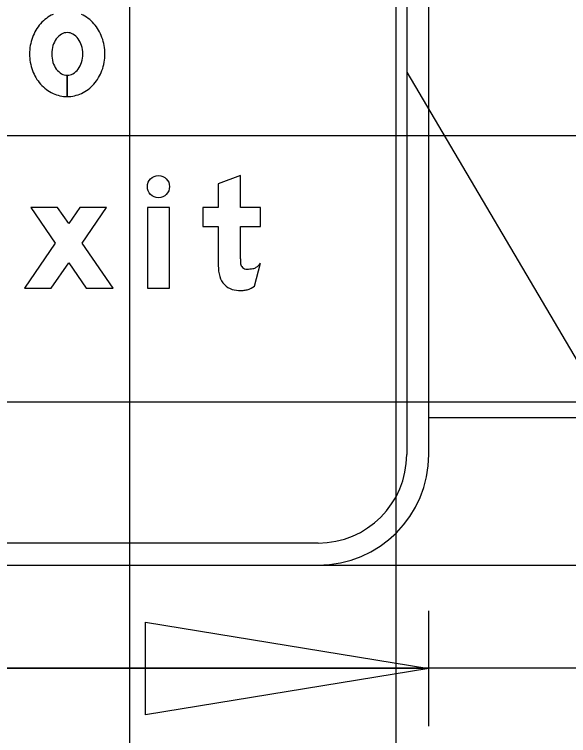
# Model space of a CAD drawing. Extents: x 2193008 to 2198143, y 1236112 to 1237864.
# Drawn here: x 2194588.82 to 2194592.98, y 1237299.6 to 1237305.02 of the extents above; entities that cross this region are included whole.
import ezdxf

# ---------------------------------------------------------------- set-up
doc = ezdxf.new("R2010")
doc.units = 0
for name, color, linetype in [('GSBWFILL', 7, 'Continuous'), ('GSCOLORFILL', 7, 'Continuous'), ('GSDIMS', 7, 'Continuous'), ('GSOUTLINE', 7, 'Continuous'), ('Level 55', 7, 'Continuous'), ('M-ROADS', 7, 'Continuous')]:
    doc.layers.add(name, color=color, linetype=linetype)

msp = doc.modelspace()

# ---------------------------------------------------------------- linework, layer by layer
at = {"layer": 'GSBWFILL'}
for p, q in [((2194589.2167, 1237304.3995), (2194589.2167, 1237304.5597)), ((2194589.2167, 1237304.5597), (2194589.2167, 1237304.3995)), ((2194590.6242, 1237302.9747), (2194590.668, 1237303.1471))]:
    msp.add_line(p, q, dxfattribs=at)
msp.add_lwpolyline([(2194590.5181, 1237303.1799), (2194590.5181, 1237303.4234), (2194590.668, 1237303.4234), (2194590.668, 1237303.567), (2194590.5181, 1237303.567), (2194590.5181, 1237303.8063), (2194590.3516, 1237303.7432), (2194590.3516, 1237303.567), (2194590.2351, 1237303.567), (2194590.2351, 1237303.4234), (2194590.3516, 1237303.4234), (2194590.3516, 1237303.1295)], dxfattribs=at)
for points in [[(2194589.5128, 1237303.567), (2194589.311, 1237303.567), (2194589.2278, 1237303.4454), (2194589.1445, 1237303.567), (2194588.9427, 1237303.567), (2194589.1269, 1237303.2981), (2194588.8948, 1237302.9592), (2194589.0966, 1237302.9592), (2194589.2278, 1237303.1508), (2194589.359, 1237302.9592), (2194589.5608, 1237302.9592), (2194589.3287, 1237303.2981)], [(2194589.8188, 1237302.9592), (2194589.9853, 1237302.9592), (2194589.9853, 1237303.567), (2194589.8188, 1237303.567)]]:
    msp.add_lwpolyline(points, close=True, dxfattribs=at)
msp.add_circle((2194589.9021, 1237303.7231), 0.0833, dxfattribs=at)
for centre, major_axis, ratio, start_param, end_param in [((2194589.2325, 1237304.7559), (0, 0.2881), 0.999998, 0.438571, 0.847388), ((2194589.2009, 1237304.7559), (0, 0.2881), 0.999998, 5.435798, 5.844614), ((2194589.2572, 1237304.7341), (0, 0.321), 0.999998, 0.847388, 1.220117), ((2194589.1762, 1237304.7341), (0, 0.321), 0.999998, 5.063069, 5.435798), ((2194589.2958, 1237304.72), (0, 0.3622), 0.999998, 1.220117, 1.570796), ((2194589.2691, 1237304.7352), (0, 0.1667), 0.999998, 0.942, 1.278197), ((2194589.237, 1237304.7586), (0, 0.1271), 0.999998, 0.517724, 0.942), ((2194589.2167, 1237304.7943), (0, 0.086), 0.999998, 0, 0.517724), ((2194589.2167, 1237304.7943), (0, 0.086), 0.999998, 5.765461, 6.283185), ((2194589.1963, 1237304.7586), (0, 0.1271), 0.999998, 5.341185, 5.765461), ((2194589.1643, 1237304.7352), (0, 0.1667), 0.999998, 5.004989, 5.341185), ((2194589.1376, 1237304.72), (0, 0.3622), 0.999998, 4.712389, 5.063069), ((2194589.3197, 1237304.72), (0, 0.2196), 0.999998, 1.278197, 1.570796), ((2194589.1136, 1237304.72), (0, 0.2196), 0.999998, 4.712389, 5.004989), ((2194589.2958, 1237304.72), (0, 0.3622), 0.999998, 1.570796, 1.921476), ((2194589.3197, 1237304.72), (0, 0.2196), 0.999998, 1.570796, 1.863396), ((2194589.1136, 1237304.72), (0, 0.2196), 0.999998, 4.419789, 4.712389), ((2194589.1376, 1237304.72), (0, 0.3622), 0.999998, 4.361709, 4.712389), ((2194589.2691, 1237304.7047), (0, 0.1667), 0.999998, 1.863396, 2.199593), ((2194589.1643, 1237304.7047), (0, 0.1667), 0.999998, 4.083593, 4.419789), ((2194589.2572, 1237304.7058), (0, 0.321), 0.999998, 1.921476, 2.294205), ((2194589.237, 1237304.6814), (0, 0.1271), 0.999998, 2.199593, 2.623869), ((2194589.2167, 1237304.6457), (0, 0.086), 0.999998, 2.623869, 3.141593), ((2194589.2167, 1237304.6457), (0, 0.086), 0.999998, 3.142077, 3.659317), ((2194589.1963, 1237304.6814), (0, 0.1271), 0.999998, 3.659317, 4.083593), ((2194589.1762, 1237304.7058), (0, 0.321), 0.999998, 3.98898, 4.361709), ((2194589.2325, 1237304.6841), (0, 0.2881), 0.999998, 2.294205, 2.703022), ((2194589.2009, 1237304.6841), (0, 0.2881), 0.999998, 3.580164, 3.98898), ((2194589.2167, 1237304.6504), (0, 0.2509), 0.999998, 2.703022, 3.141593), ((2194589.2167, 1237304.6504), (0, 0.2509), 0.999998, 3.141759, 3.580164), ((2194591.5604, 1237303.1799), (0, 1.0423), 0.99999, 1.570796, 1.606005), ((2194590.6747, 1237303.1295), (0, 0.3231), 0.99999, 1.570796, 1.830698), ((2194590.566, 1237303.1513), (0, 0.0479), 0.99999, 1.74085, 2.407828), ((2194590.5675, 1237303.1529), (0, 0.0501), 0.99999, 2.407828, 3.141593), ((2194590.5675, 1237303.3658), (0, 0.2629), 0.99999, 3.141593, 3.310762), ((2194590.6012, 1237303.1681), (0, 0.0624), 0.99999, 3.310762, 3.756278), ((2194590.5584, 1237303.2288), (0, 0.1367), 0.99999, 3.756278, 4.071638), ((2194590.4932, 1237303.0813), (0, 0.1353), 0.99999, 1.830698, 2.869526), ((2194590.5181, 1237303.1706), (0, 0.228), 0.99999, 2.869526, 3.141593), ((2194590.5181, 1237303.2709), (0, 0.3283), 0.99999, 3.141593, 3.205734), ((2194590.5305, 1237303.0783), (0, 0.1353), 0.99999, 3.205734, 3.427755), ((2194590.5128, 1237303.1385), (0, 0.1981), 0.99999, 3.427755, 3.738844)]:
    msp.add_ellipse(centre, major_axis=major_axis, ratio=ratio, start_param=start_param, end_param=end_param, dxfattribs=at)
at = {"layer": 'GSCOLORFILL'}
for p, q in [((2194591.7673, 1237306.539), (2194591.7673, 1237301.7105)), ((2194591.9338, 1237301.7105), (2194591.9338, 1237306.539)), ((2194589.2167, 1237304.3995), (2194589.2167, 1237304.5597)), ((2194589.2167, 1237304.5597), (2194589.2167, 1237304.3995)), ((2194590.6242, 1237302.9747), (2194590.668, 1237303.1471)), ((2194591.1013, 1237301.0445), (2194584.2765, 1237301.0445)), ((2194584.2765, 1237300.878), (2194591.1013, 1237300.878))]:
    msp.add_line(p, q, dxfattribs=at)
msp.add_lwpolyline([(2194590.5181, 1237303.1799), (2194590.5181, 1237303.4234), (2194590.668, 1237303.4234), (2194590.668, 1237303.567), (2194590.5181, 1237303.567), (2194590.5181, 1237303.8063), (2194590.3516, 1237303.7432), (2194590.3516, 1237303.567), (2194590.2351, 1237303.567), (2194590.2351, 1237303.4234), (2194590.3516, 1237303.4234), (2194590.3516, 1237303.1295)], dxfattribs=at)
for points in [[(2194589.5128, 1237303.567), (2194589.311, 1237303.567), (2194589.2278, 1237303.4454), (2194589.1445, 1237303.567), (2194588.9427, 1237303.567), (2194589.1269, 1237303.2981), (2194588.8948, 1237302.9592), (2194589.0966, 1237302.9592), (2194589.2278, 1237303.1508), (2194589.359, 1237302.9592), (2194589.5608, 1237302.9592), (2194589.3287, 1237303.2981)], [(2194589.8188, 1237302.9592), (2194589.9853, 1237302.9592), (2194589.9853, 1237303.567), (2194589.8188, 1237303.567)]]:
    msp.add_lwpolyline(points, close=True, dxfattribs=at)
msp.add_circle((2194589.9021, 1237303.7231), 0.0833, dxfattribs=at)
for radius in [0.8325, 0.666]:
    msp.add_arc((2194591.1013, 1237301.7105), radius, 270, 0, dxfattribs=at)
for centre, major_axis, ratio, start_param, end_param in [((2194589.2325, 1237304.7559), (0, 0.2881), 0.999998, 0.438571, 0.847388), ((2194589.2009, 1237304.7559), (0, 0.2881), 0.999998, 5.435798, 5.844614), ((2194589.2572, 1237304.7341), (0, 0.321), 0.999998, 0.847388, 1.220117), ((2194589.1762, 1237304.7341), (0, 0.321), 0.999998, 5.063069, 5.435798), ((2194589.2958, 1237304.72), (0, 0.3622), 0.999998, 1.220117, 1.570796), ((2194589.2691, 1237304.7352), (0, 0.1667), 0.999998, 0.942, 1.278197), ((2194589.237, 1237304.7586), (0, 0.1271), 0.999998, 0.517724, 0.942), ((2194589.2167, 1237304.7943), (0, 0.086), 0.999998, 0, 0.517724), ((2194589.2167, 1237304.7943), (0, 0.086), 0.999998, 5.765461, 6.283185), ((2194589.1963, 1237304.7586), (0, 0.1271), 0.999998, 5.341185, 5.765461), ((2194589.1643, 1237304.7352), (0, 0.1667), 0.999998, 5.004989, 5.341185), ((2194589.1376, 1237304.72), (0, 0.3622), 0.999998, 4.712389, 5.063069), ((2194589.3197, 1237304.72), (0, 0.2196), 0.999998, 1.278197, 1.570796), ((2194589.1136, 1237304.72), (0, 0.2196), 0.999998, 4.712389, 5.004989), ((2194589.2958, 1237304.72), (0, 0.3622), 0.999998, 1.570796, 1.921476), ((2194589.3197, 1237304.72), (0, 0.2196), 0.999998, 1.570796, 1.863396), ((2194589.1136, 1237304.72), (0, 0.2196), 0.999998, 4.419789, 4.712389), ((2194589.1376, 1237304.72), (0, 0.3622), 0.999998, 4.361709, 4.712389), ((2194589.2691, 1237304.7047), (0, 0.1667), 0.999998, 1.863396, 2.199593), ((2194589.1643, 1237304.7047), (0, 0.1667), 0.999998, 4.083593, 4.419789), ((2194589.2572, 1237304.7058), (0, 0.321), 0.999998, 1.921476, 2.294205), ((2194589.237, 1237304.6814), (0, 0.1271), 0.999998, 2.199593, 2.623869), ((2194589.2167, 1237304.6457), (0, 0.086), 0.999998, 2.623869, 3.141593), ((2194589.2167, 1237304.6457), (0, 0.086), 0.999998, 3.142077, 3.659317), ((2194589.1963, 1237304.6814), (0, 0.1271), 0.999998, 3.659317, 4.083593), ((2194589.1762, 1237304.7058), (0, 0.321), 0.999998, 3.98898, 4.361709), ((2194589.2325, 1237304.6841), (0, 0.2881), 0.999998, 2.294205, 2.703022), ((2194589.2009, 1237304.6841), (0, 0.2881), 0.999998, 3.580164, 3.98898), ((2194589.2167, 1237304.6504), (0, 0.2509), 0.999998, 2.703022, 3.141593), ((2194589.2167, 1237304.6504), (0, 0.2509), 0.999998, 3.141759, 3.580164), ((2194591.5604, 1237303.1799), (0, 1.0423), 0.99999, 1.570796, 1.606005), ((2194590.6747, 1237303.1295), (0, 0.3231), 0.99999, 1.570796, 1.830698), ((2194590.566, 1237303.1513), (0, 0.0479), 0.99999, 1.74085, 2.407828), ((2194590.5675, 1237303.1529), (0, 0.0501), 0.99999, 2.407828, 3.141593), ((2194590.5675, 1237303.3658), (0, 0.2629), 0.99999, 3.141593, 3.310762), ((2194590.6012, 1237303.1681), (0, 0.0624), 0.99999, 3.310762, 3.756278), ((2194590.5584, 1237303.2288), (0, 0.1367), 0.99999, 3.756278, 4.071638), ((2194590.4932, 1237303.0813), (0, 0.1353), 0.99999, 1.830698, 2.869526), ((2194590.5181, 1237303.1706), (0, 0.228), 0.99999, 2.869526, 3.141593), ((2194590.5181, 1237303.2709), (0, 0.3283), 0.99999, 3.141593, 3.205734), ((2194590.5305, 1237303.0783), (0, 0.1353), 0.99999, 3.205734, 3.427755), ((2194590.5128, 1237303.1385), (0, 0.1981), 0.99999, 3.427755, 3.738844)]:
    msp.add_ellipse(centre, major_axis=major_axis, ratio=ratio, start_param=start_param, end_param=end_param, dxfattribs=at)
at = {"layer": 'GSDIMS'}
for p, q in [((2194591.7673, 1237304.5837), (2194593.2983, 1237301.9885)), ((2194591.9338, 1237301.9885), (2194635.2045, 1237301.9885)), ((2194548.2266, 1237300.878), (2194591.9338, 1237300.878)), ((2194591.9338, 1237300.878), (2194635.2045, 1237300.878)), ((2194591.9338, 1237300.102), (2194583.4423, 1237300.102))]:
    msp.add_line(p, q, dxfattribs=at)
msp.add_lwpolyline([(2194591.9338, 1237300.102), (2194589.8054, 1237299.7548), (2194589.8054, 1237300.4492)], close=True, dxfattribs=at)
at = {"layer": 'GSOUTLINE'}
msp.add_line((2194590.6242, 1237302.9747), (2194590.668, 1237303.1471), dxfattribs=at)
msp.add_lwpolyline([(2194590.5181, 1237303.1799), (2194590.5181, 1237303.4234), (2194590.668, 1237303.4234), (2194590.668, 1237303.567), (2194590.5181, 1237303.567), (2194590.5181, 1237303.8063), (2194590.3516, 1237303.7432), (2194590.3516, 1237303.567), (2194590.2351, 1237303.567), (2194590.2351, 1237303.4234), (2194590.3516, 1237303.4234), (2194590.3516, 1237303.1295)], dxfattribs=at)
for points in [[(2194589.5128, 1237303.567), (2194589.311, 1237303.567), (2194589.2278, 1237303.4454), (2194589.1445, 1237303.567), (2194588.9427, 1237303.567), (2194589.1269, 1237303.2981), (2194588.8948, 1237302.9592), (2194589.0966, 1237302.9592), (2194589.2278, 1237303.1508), (2194589.359, 1237302.9592), (2194589.5608, 1237302.9592), (2194589.3287, 1237303.2981)], [(2194589.8188, 1237302.9592), (2194589.9853, 1237302.9592), (2194589.9853, 1237303.567), (2194589.8188, 1237303.567)]]:
    msp.add_lwpolyline(points, close=True, dxfattribs=at)
msp.add_circle((2194589.9021, 1237303.7231), 0.0833, dxfattribs=at)
for centre, major_axis, ratio, start_param, end_param in [((2194589.2325, 1237304.7559), (0, 0.2881), 0.999998, 0.438571, 0.847388), ((2194589.2009, 1237304.7559), (0, 0.2881), 0.999998, 5.435798, 5.844614), ((2194589.2572, 1237304.7341), (0, 0.321), 0.999998, 0.847388, 1.220117), ((2194589.1762, 1237304.7341), (0, 0.321), 0.999998, 5.063069, 5.435798), ((2194589.2958, 1237304.72), (0, 0.3622), 0.999998, 1.220117, 1.570796), ((2194589.2691, 1237304.7352), (0, 0.1667), 0.999998, 0.942, 1.278197), ((2194589.237, 1237304.7586), (0, 0.1271), 0.999998, 0.517724, 0.942), ((2194589.2167, 1237304.7943), (0, 0.086), 0.999998, 0, 0.517724), ((2194589.2167, 1237304.7943), (0, 0.086), 0.999998, 5.765461, 6.283185), ((2194589.1963, 1237304.7586), (0, 0.1271), 0.999998, 5.341185, 5.765461), ((2194589.1643, 1237304.7352), (0, 0.1667), 0.999998, 5.004989, 5.341185), ((2194589.1376, 1237304.72), (0, 0.3622), 0.999998, 4.712389, 5.063069), ((2194589.3197, 1237304.72), (0, 0.2196), 0.999998, 1.278197, 1.570796), ((2194589.1136, 1237304.72), (0, 0.2196), 0.999998, 4.712389, 5.004989), ((2194589.2958, 1237304.72), (0, 0.3622), 0.999998, 1.570796, 1.921476), ((2194589.3197, 1237304.72), (0, 0.2196), 0.999998, 1.570796, 1.863396), ((2194589.1136, 1237304.72), (0, 0.2196), 0.999998, 4.419789, 4.712389), ((2194589.1376, 1237304.72), (0, 0.3622), 0.999998, 4.361709, 4.712389), ((2194589.2691, 1237304.7047), (0, 0.1667), 0.999998, 1.863396, 2.199593), ((2194589.1643, 1237304.7047), (0, 0.1667), 0.999998, 4.083593, 4.419789), ((2194589.2572, 1237304.7058), (0, 0.321), 0.999998, 1.921476, 2.294205), ((2194589.237, 1237304.6814), (0, 0.1271), 0.999998, 2.199593, 2.623869), ((2194589.2167, 1237304.6457), (0, 0.086), 0.999998, 2.623869, 3.141593), ((2194589.2167, 1237304.6457), (0, 0.086), 0.999998, 3.141593, 3.659317), ((2194589.1963, 1237304.6814), (0, 0.1271), 0.999998, 3.659317, 4.083593), ((2194589.1762, 1237304.7058), (0, 0.321), 0.999998, 3.98898, 4.361709), ((2194589.2325, 1237304.6841), (0, 0.2881), 0.999998, 2.294205, 2.703022), ((2194589.2009, 1237304.6841), (0, 0.2881), 0.999998, 3.580164, 3.98898), ((2194589.2167, 1237304.6504), (0, 0.2509), 0.999998, 2.703022, 3.141593), ((2194589.2167, 1237304.6504), (0, 0.2509), 0.999998, 3.141593, 3.580164), ((2194591.5604, 1237303.1799), (0, 1.0423), 0.99999, 1.570796, 1.606005), ((2194590.6747, 1237303.1295), (0, 0.3231), 0.99999, 1.570796, 1.830698), ((2194590.566, 1237303.1513), (0, 0.0479), 0.99999, 1.74085, 2.407828), ((2194590.5675, 1237303.1529), (0, 0.0501), 0.99999, 2.407828, 3.141593), ((2194590.5675, 1237303.3658), (0, 0.2629), 0.99999, 3.141593, 3.310762), ((2194590.6012, 1237303.1681), (0, 0.0624), 0.99999, 3.310762, 3.756278), ((2194590.5584, 1237303.2288), (0, 0.1367), 0.99999, 3.756278, 4.071638), ((2194590.4932, 1237303.0813), (0, 0.1353), 0.99999, 1.830698, 2.869526), ((2194590.5181, 1237303.1706), (0, 0.228), 0.99999, 2.869526, 3.141593), ((2194590.5181, 1237303.2709), (0, 0.3283), 0.99999, 3.141593, 3.205734), ((2194590.5305, 1237303.0783), (0, 0.1353), 0.99999, 3.205734, 3.427755), ((2194590.5128, 1237303.1385), (0, 0.1981), 0.99999, 3.427755, 3.738844)]:
    msp.add_ellipse(centre, major_axis=major_axis, ratio=ratio, start_param=start_param, end_param=end_param, dxfattribs=at)
at = {"layer": 'Level 55'}
msp.add_line((2194591.9338, 1237299.668), (2194591.9338, 1237300.5359), dxfattribs=at)
at = {"layer": 'M-ROADS'}
for p, q in [((2194589.6881, 1237258.1062), (2194589.6881, 1237318.1062)), ((2194591.6881, 1237258.1062), (2194591.6881, 1237318.1062)), ((2194547.6881, 1237304.1062), (2194677.6881, 1237304.1062)), ((2194547.6881, 1237302.1062), (2194677.6881, 1237302.1062)), ((2194547.6881, 1237300.1062), (2194677.6881, 1237300.1062))]:
    msp.add_line(p, q, dxfattribs=at)

doc.saveas('drawing.dxf')
